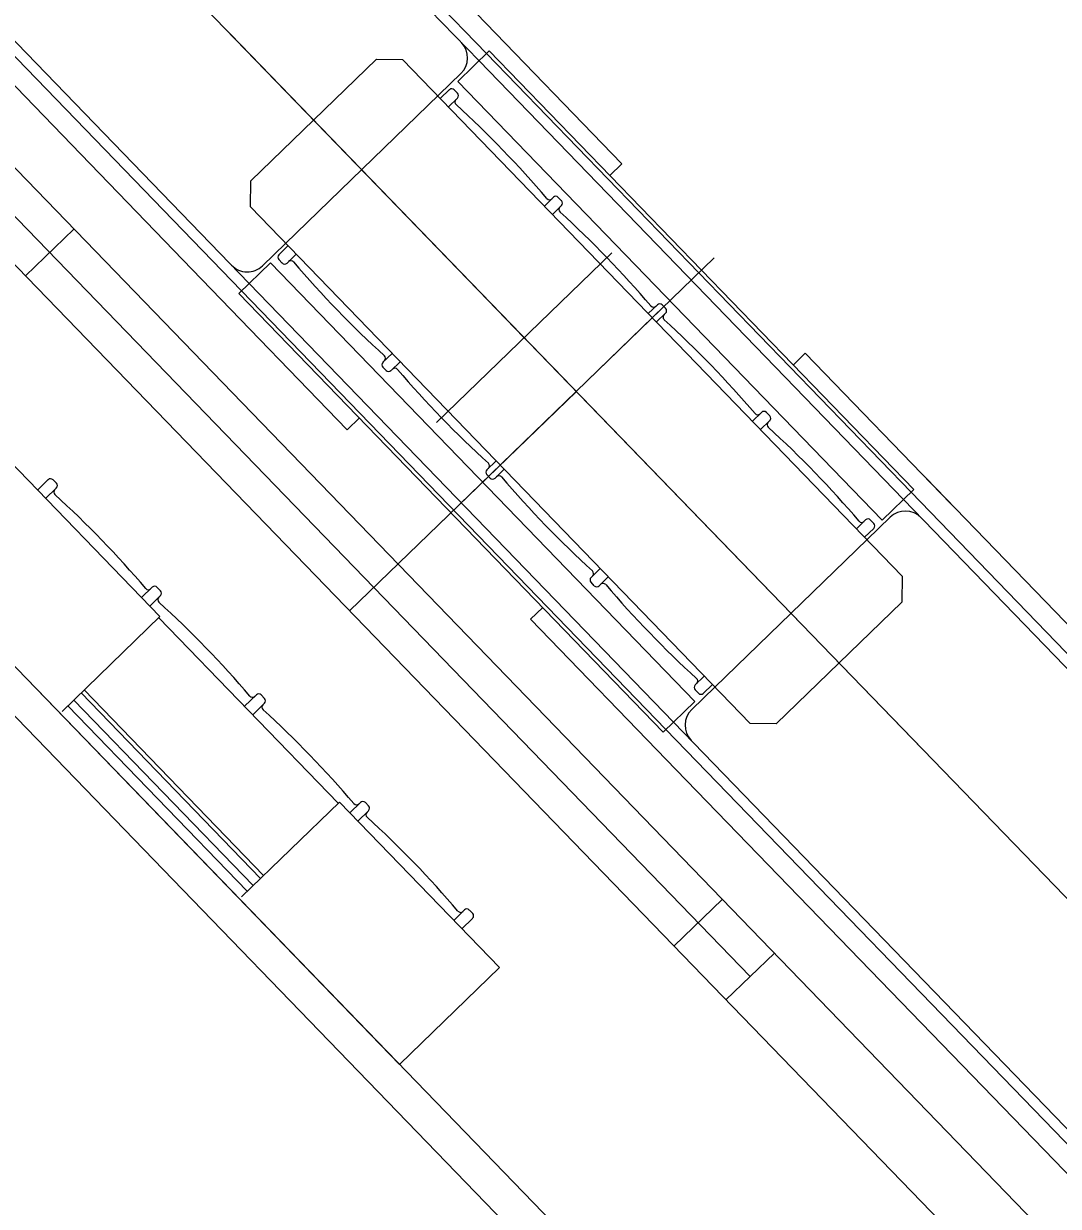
# Model space of a CAD drawing. Extents: x 468143 to 491361, y 1438528 to 1468730.
# Drawn here: x 490348.114 to 490349.589, y 1467634.868 to 1467636.552 of the extents above; entities that cross this region are included whole.
import ezdxf

# ---------------------------------------------------------------- set-up
doc = ezdxf.new("R2010")
doc.units = 0
doc.layers.add('Xreference_dp', color=7, linetype='Continuous')

msp = doc.modelspace()

# ---------------------------------------------------------------- linework, layer by layer
at = {"layer": 'Xreference_dp'}
for p, q in [((490348.7741, 1467636.5095), (490347.8147, 1467637.5008)), ((490348.7741, 1467636.5095), (490347.8147, 1467637.5008)), ((490348.7634, 1467636.4991), (490347.8724, 1467637.4197)), ((490348.7634, 1467636.4991), (490347.8724, 1467637.4197)), ((490350.2, 1467634.6869), (490347.6036, 1467637.3697)), ((490350.2, 1467634.6869), (490347.6036, 1467637.3697)), ((490346.9978, 1467637.3494), (490350.1601, 1467634.082)), ((490346.9978, 1467637.3494), (490350.1601, 1467634.082)), ((490350.1088, 1467634.2731), (490347.1839, 1467637.2952)), ((490350.1088, 1467634.2731), (490347.1839, 1467637.2952)), ((490348.425, 1467636.1716), (490347.4656, 1467637.1629)), ((490348.425, 1467636.1716), (490347.4656, 1467637.1629)), ((490348.4357, 1467636.182), (490347.4763, 1467637.1733)), ((490348.4357, 1467636.182), (490347.4763, 1467637.1733)), ((490346.7098, 1467637.0749), (490350.5331, 1467633.1245)), ((490346.7098, 1467637.0749), (490350.5331, 1467633.1245)), ((490348.3681, 1467636.1882), (490347.5603, 1467637.0228)), ((490348.3681, 1467636.1882), (490347.5603, 1467637.0228)), ((490346.7307, 1467636.9826), (490350.47, 1467633.119)), ((490346.7307, 1467636.9826), (490350.47, 1467633.119)), ((490348.7594, 1467636.5669), (490348.9669, 1467636.3525)), ((490348.7594, 1467636.5669), (490348.9669, 1467636.3525)), ((490348.4092, 1467636.5373), (490349.3944, 1467635.5193)), ((490348.4092, 1467636.5373), (490349.3944, 1467635.5193)), ((490348.7331, 1467636.4699), (490348.7779, 1467636.5132)), ((490348.7331, 1467636.4699), (490348.7779, 1467636.5132)), ((490348.7741, 1467636.5095), (490349.3787, 1467635.8848)), ((490348.7741, 1467636.5095), (490349.3787, 1467635.8848)), ((490348.7779, 1467636.5132), (490349.3826, 1467635.8885)), ((490348.7779, 1467636.5132), (490349.3826, 1467635.8885)), ((490348.4381, 1467636.3281), (490348.6173, 1467636.5015)), ((490348.4381, 1467636.3281), (490348.6173, 1467636.5015)), ((490348.6173, 1467636.5015), (490348.6544, 1467636.5009)), ((490348.6173, 1467636.5015), (490348.6544, 1467636.5009)), ((490348.6544, 1467636.5009), (490349.3662, 1467635.7654)), ((490348.6544, 1467636.5009), (490349.3662, 1467635.7654)), ((490348.7634, 1467636.4991), (490349.368, 1467635.8744)), ((490348.7634, 1467636.4991), (490349.368, 1467635.8744)), ((490348.7374, 1467636.4809), (490348.4877, 1467636.2392)), ((490348.7374, 1467636.4809), (490348.4877, 1467636.2392)), ((490348.7331, 1467636.4699), (490349.3378, 1467635.8451)), ((490348.7331, 1467636.4699), (490349.3378, 1467635.8451)), ((490348.721, 1467636.4581), (490348.708, 1467636.4455)), ((490348.721, 1467636.4581), (490348.708, 1467636.4455)), ((490348.7326, 1467636.4531), (490348.7279, 1467636.458)), ((490348.7326, 1467636.4531), (490348.7279, 1467636.458)), ((490348.7325, 1467636.4461), (490348.7196, 1467636.4336)), ((490348.7325, 1467636.4461), (490348.7196, 1467636.4336)), ((490348.9669, 1467636.3525), (490348.9497, 1467636.3358)), ((490348.9669, 1467636.3525), (490348.9497, 1467636.3358)), ((490348.4375, 1467636.291), (490348.4381, 1467636.3281)), ((490348.4375, 1467636.291), (490348.4381, 1467636.3281)), ((490349.1496, 1467635.1951), (490348.0774, 1467636.3028)), ((490349.1496, 1467635.1951), (490348.0774, 1467636.3028)), ((490348.8693, 1467636.3048), (490348.8563, 1467636.2923)), ((490348.8693, 1467636.3048), (490348.8563, 1467636.2923)), ((490348.8808, 1467636.3), (490348.8762, 1467636.3047)), ((490348.8808, 1467636.3), (490348.8762, 1467636.3047)), ((490349.1493, 1467635.5555), (490348.4375, 1467636.291)), ((490349.1493, 1467635.5555), (490348.4375, 1467636.291)), ((490348.8807, 1467636.293), (490348.8677, 1467636.2805)), ((490348.8807, 1467636.293), (490348.8677, 1467636.2805)), ((490347.4777, 1467636.2809), (490348.6498, 1467635.0697)), ((490347.4777, 1467636.2809), (490348.6498, 1467635.0697)), ((490348.1172, 1467636.1929), (490348.186, 1467636.2596)), ((490348.1172, 1467636.1929), (490348.186, 1467636.2596)), ((490348.4877, 1467636.2392), (490348.4548, 1467636.2073)), ((490348.4877, 1467636.2392), (490348.4548, 1467636.2073)), ((490348.4911, 1467636.2356), (490348.4781, 1467636.2231)), ((490348.4911, 1467636.2356), (490348.4781, 1467636.2231)), ((490348.4828, 1467636.2112), (490348.478, 1467636.2161)), ((490348.4828, 1467636.2112), (490348.478, 1467636.2161)), ((490348.5027, 1467636.2237), (490348.4897, 1467636.2111)), ((490348.5027, 1467636.2237), (490348.4897, 1467636.2111)), ((490348.9526, 1467636.2259), (490348.7027, 1467635.984)), ((490348.9526, 1467636.2259), (490348.7027, 1467635.984)), ((490349.0984, 1467636.2186), (490348.7052, 1467635.838)), ((490349.0984, 1467636.2186), (490348.7052, 1467635.838)), ((490348.466, 1467636.2113), (490348.4212, 1467636.1679)), ((490348.466, 1467636.2113), (490348.4212, 1467636.1679)), ((490349.0706, 1467635.5866), (490348.466, 1467636.2113)), ((490349.0706, 1467635.5866), (490348.466, 1467636.2113)), ((490348.5756, 1467635.9738), (490348.3681, 1467636.1882)), ((490348.5756, 1467635.9738), (490348.3681, 1467636.1882)), ((490348.4357, 1467636.182), (490349.0403, 1467635.5573)), ((490348.4357, 1467636.182), (490349.0403, 1467635.5573)), ((490349.0258, 1467635.5432), (490348.4212, 1467636.1679)), ((490349.0258, 1467635.5432), (490348.4212, 1467636.1679)), ((490348.425, 1467636.1716), (490349.0296, 1467635.5469)), ((490348.425, 1467636.1716), (490349.0296, 1467635.5469)), ((490348.7626, 1467636.1721), (490348.8276, 1467636.1049)), ((490348.7626, 1467636.1721), (490348.8276, 1467636.1049)), ((490349.0267, 1467636.1492), (490348.7768, 1467635.9074)), ((490349.0267, 1467636.1492), (490348.7768, 1467635.9074)), ((490349.0174, 1467636.1518), (490349.0044, 1467636.1392)), ((490349.0174, 1467636.1518), (490349.0044, 1467636.1392)), ((490349.0291, 1467636.1468), (490349.0244, 1467636.1516)), ((490349.0291, 1467636.1468), (490349.0244, 1467636.1516)), ((490349.029, 1467636.1398), (490349.016, 1467636.1273)), ((490349.029, 1467636.1398), (490349.016, 1467636.1273)), ((490348.6394, 1467636.0824), (490348.6264, 1467636.0698)), ((490348.6394, 1467636.0824), (490348.6264, 1467636.0698)), ((490349.2281, 1467636.0827), (490349.2108, 1467636.0659)), ((490349.2281, 1467636.0827), (490349.2108, 1467636.0659)), ((490349.2281, 1467636.0827), (490349.4356, 1467635.8682)), ((490349.2281, 1467636.0827), (490349.4356, 1467635.8682)), ((490348.6508, 1467636.0706), (490348.6379, 1467636.058)), ((490348.6508, 1467636.0706), (490348.6379, 1467636.058)), ((490348.6309, 1467636.0581), (490348.6263, 1467636.0629)), ((490348.6309, 1467636.0581), (490348.6263, 1467636.0629)), ((490348.8693, 1467636.0619), (490348.9343, 1467635.9947)), ((490348.8693, 1467636.0619), (490348.9343, 1467635.9947)), ((490348.5789, 1467635.7157), (490348.9019, 1467636.0282)), ((490348.5789, 1467635.7157), (490348.9019, 1467636.0282)), ((490349.1657, 1467635.9985), (490349.1527, 1467635.986)), ((490349.1657, 1467635.9985), (490349.1527, 1467635.986)), ((490349.1774, 1467635.9935), (490349.1727, 1467635.9984)), ((490349.1774, 1467635.9935), (490349.1727, 1467635.9984)), ((490348.5756, 1467635.9738), (490348.5929, 1467635.9905)), ((490348.5756, 1467635.9738), (490348.5929, 1467635.9905)), ((490349.1773, 1467635.9866), (490349.1643, 1467635.974)), ((490349.1773, 1467635.9866), (490349.1643, 1467635.974)), ((490348.3087, 1467635.7076), (490348.0806, 1467635.9433)), ((490348.3087, 1467635.7076), (490348.0806, 1467635.9433)), ((490348.7876, 1467635.9293), (490348.7746, 1467635.9168)), ((490348.7876, 1467635.9293), (490348.7746, 1467635.9168)), ((490348.7991, 1467635.9174), (490348.7862, 1467635.9048)), ((490348.7991, 1467635.9174), (490348.7862, 1467635.9048)), ((490348.1495, 1467635.9027), (490348.1342, 1467635.8879)), ((490348.1495, 1467635.9027), (490348.1342, 1467635.8879)), ((490348.1564, 1467635.9026), (490348.1611, 1467635.8977)), ((490348.1564, 1467635.9026), (490348.1611, 1467635.8977)), ((490348.7792, 1467635.9049), (490348.7745, 1467635.9098)), ((490348.7792, 1467635.9049), (490348.7745, 1467635.9098)), ((490349.3998, 1467635.9052), (490350.2434, 1467635.0336)), ((490349.3998, 1467635.9052), (490350.2434, 1467635.0336)), ((490348.161, 1467635.8907), (490348.1458, 1467635.8759)), ((490348.161, 1467635.8907), (490348.1458, 1467635.8759)), ((490349.3378, 1467635.8451), (490349.3826, 1467635.8885)), ((490349.3378, 1467635.8451), (490349.3826, 1467635.8885)), ((490350.3382, 1467634.8935), (490349.3787, 1467635.8848)), ((490350.3382, 1467634.8935), (490349.3787, 1467635.8848)), ((490350.259, 1467634.9538), (490349.368, 1467635.8744)), ((490350.259, 1467634.9538), (490349.368, 1467635.8744)), ((490349.314, 1467635.8453), (490349.301, 1467635.8328)), ((490349.314, 1467635.8453), (490349.301, 1467635.8328)), ((490349.316, 1467635.8173), (490349.3489, 1467635.8491)), ((490349.316, 1467635.8173), (490349.3489, 1467635.8491)), ((490349.3257, 1467635.8403), (490349.321, 1467635.8452)), ((490349.3257, 1467635.8403), (490349.321, 1467635.8452)), ((490349.3256, 1467635.8333), (490349.3126, 1467635.8208)), ((490349.3256, 1467635.8333), (490349.3126, 1467635.8208)), ((490349.316, 1467635.8173), (490349.0991, 1467635.6074)), ((490349.316, 1467635.8173), (490349.0991, 1467635.6074)), ((490348.9359, 1467635.7761), (490348.9229, 1467635.7635)), ((490348.9359, 1467635.7761), (490348.9229, 1467635.7635)), ((490348.9474, 1467635.7641), (490348.9345, 1467635.7516)), ((490348.9474, 1467635.7641), (490348.9345, 1467635.7516)), ((490349.3662, 1467635.7654), (490349.3656, 1467635.7283)), ((490349.3662, 1467635.7654), (490349.3656, 1467635.7283)), ((490348.2978, 1467635.7494), (490348.2825, 1467635.7347)), ((490348.2978, 1467635.7494), (490348.2825, 1467635.7347)), ((490348.3047, 1467635.7493), (490348.3094, 1467635.7444)), ((490348.3047, 1467635.7493), (490348.3094, 1467635.7444)), ((490348.9275, 1467635.7517), (490348.9228, 1467635.7566)), ((490348.9275, 1467635.7517), (490348.9228, 1467635.7566)), ((490348.3093, 1467635.7375), (490348.2941, 1467635.7227)), ((490348.3093, 1467635.7375), (490348.2941, 1467635.7227)), ((490349.3656, 1467635.7283), (490349.1865, 1467635.5549)), ((490349.3656, 1467635.7283), (490349.1865, 1467635.5549)), ((490348.8368, 1467635.7039), (490348.8541, 1467635.7206)), ((490348.8368, 1467635.7039), (490348.8541, 1467635.7206)), ((490348.3087, 1467635.7076), (490348.1692, 1467635.5725)), ((490348.3087, 1467635.7076), (490348.1692, 1467635.5725)), ((490348.5627, 1467635.442), (490348.3071, 1467635.706)), ((490348.5627, 1467635.442), (490348.3071, 1467635.706)), ((490349.0443, 1467635.4895), (490348.8368, 1467635.7039)), ((490349.0443, 1467635.4895), (490348.8368, 1467635.7039)), ((490349.0842, 1467635.6228), (490349.0712, 1467635.6103)), ((490349.0842, 1467635.6228), (490349.0712, 1467635.6103)), ((490349.0957, 1467635.6109), (490349.0828, 1467635.5983)), ((490349.0957, 1467635.6109), (490349.0828, 1467635.5983)), ((490348.1964, 1467635.5989), (490348.452, 1467635.3348)), ((490348.1964, 1467635.5989), (490348.452, 1467635.3348)), ((490348.2009, 1467635.6032), (490348.4564, 1467635.3391)), ((490348.2009, 1467635.6032), (490348.4564, 1467635.3391)), ((490348.4461, 1467635.5962), (490348.4292, 1467635.5799)), ((490348.4461, 1467635.5962), (490348.4292, 1467635.5799)), ((490348.453, 1467635.5961), (490348.4577, 1467635.5912)), ((490348.453, 1467635.5961), (490348.4577, 1467635.5912)), ((490349.0663, 1467635.5755), (490349.0991, 1467635.6074)), ((490349.0663, 1467635.5755), (490349.0991, 1467635.6074)), ((490349.0758, 1467635.5985), (490349.0711, 1467635.6033)), ((490349.0758, 1467635.5985), (490349.0711, 1467635.6033)), ((490348.1775, 1467635.5805), (490348.433, 1467635.3165)), ((490348.1775, 1467635.5805), (490348.433, 1467635.3165)), ((490348.1858, 1467635.5886), (490348.4414, 1467635.3246)), ((490348.1858, 1467635.5886), (490348.4414, 1467635.3246)), ((490348.4576, 1467635.5843), (490348.4408, 1467635.5679)), ((490348.4576, 1467635.5843), (490348.4408, 1467635.5679)), ((490349.0706, 1467635.5866), (490349.0258, 1467635.5432)), ((490349.0706, 1467635.5866), (490349.0258, 1467635.5432)), ((490349.989, 1467634.5556), (490349.0296, 1467635.5469)), ((490349.989, 1467634.5556), (490349.0296, 1467635.5469)), ((490349.9997, 1467634.566), (490349.0403, 1467635.5573)), ((490349.9997, 1467634.566), (490349.0403, 1467635.5573)), ((490349.1865, 1467635.5549), (490349.1493, 1467635.5555)), ((490349.1865, 1467635.5549), (490349.1493, 1467635.5555)), ((490349.8521, 1467634.6549), (490349.0443, 1467635.4895)), ((490349.8521, 1467634.6549), (490349.0443, 1467635.4895)), ((490348.4247, 1467635.3085), (490348.5643, 1467635.4435)), ((490348.4247, 1467635.3085), (490348.5643, 1467635.4435)), ((490348.5643, 1467635.4435), (490348.7924, 1467635.2078)), ((490348.5643, 1467635.4435), (490348.7924, 1467635.2078)), ((490348.5944, 1467635.443), (490348.5791, 1467635.4282)), ((490348.5944, 1467635.443), (490348.5791, 1467635.4282)), ((490348.6013, 1467635.4429), (490348.6059, 1467635.4381)), ((490348.6013, 1467635.4429), (490348.6059, 1467635.4381)), ((490348.6058, 1467635.4312), (490348.5905, 1467635.4164)), ((490348.6058, 1467635.4312), (490348.5905, 1467635.4164)), ((490348.7425, 1467635.2899), (490348.7273, 1467635.2751)), ((490348.7425, 1467635.2899), (490348.7273, 1467635.2751)), ((490348.7495, 1467635.2898), (490348.7542, 1467635.2849)), ((490348.7495, 1467635.2898), (490348.7542, 1467635.2849)), ((490349.0409, 1467635.2384), (490349.1099, 1467635.3052)), ((490349.0409, 1467635.2384), (490349.1099, 1467635.3052)), ((490348.7541, 1467635.2779), (490348.7388, 1467635.2632)), ((490348.7541, 1467635.2779), (490348.7388, 1467635.2632)), ((490349.1151, 1467635.1617), (490349.1841, 1467635.2285)), ((490349.1151, 1467635.1617), (490349.1841, 1467635.2285)), ((490348.6498, 1467635.0697), (490348.7924, 1467635.2078)), ((490348.6498, 1467635.0697), (490348.7924, 1467635.2078))]:
    msp.add_line(p, q, dxfattribs=at)
for centre, radius, start, end in [((490348.7156, 1467636.5034), 0.0313, 314.063, 44.063), ((490348.7156, 1467636.5034), 0.0313, 314.063, 44.063), ((490348.7244, 1467636.4545), 0.00492, 44.063, 134.063), ((490348.7244, 1467636.4545), 0.00492, 44.063, 134.063), ((490348.7291, 1467636.4497), 0.00492, 314.063, 44.063), ((490348.7291, 1467636.4497), 0.00492, 314.063, 44.063), ((490348.7338, 1467636.4405), 0.00492, 134.063, 227.6774), ((490348.7338, 1467636.4405), 0.00492, 134.063, 227.6774), ((490347.7365, 1467635.3453), 1.4763, 40.4486, 47.6774), ((490347.7365, 1467635.3453), 1.4763, 40.4486, 47.6774), ((490348.8637, 1467636.3063), 0.00492, 220.4486, 314.063), ((490348.8637, 1467636.3063), 0.00492, 220.4486, 314.063), ((490348.8727, 1467636.3013), 0.00492, 44.063, 134.063), ((490348.8727, 1467636.3013), 0.00492, 44.063, 134.063), ((490348.8773, 1467636.2966), 0.00492, 314.063, 44.063), ((490348.8773, 1467636.2966), 0.00492, 314.063, 44.063), ((490348.882, 1467636.2875), 0.00492, 134.063, 227.6774), ((490348.882, 1467636.2875), 0.00492, 134.063, 227.6774), ((490347.8847, 1467635.1923), 1.4763, 40.4486, 47.6774), ((490347.8847, 1467635.1923), 1.4763, 40.4486, 47.6774), ((490348.4816, 1467636.2195), 0.00492, 134.063, 224.063), ((490348.4816, 1467636.2195), 0.00492, 134.063, 224.063), ((490348.433, 1467636.2299), 0.0313, 224.063, 314.063), ((490348.433, 1467636.2299), 0.0313, 224.063, 314.063), ((490348.4863, 1467636.2147), 0.00492, 224.063, 314.063), ((490348.4863, 1467636.2147), 0.00492, 224.063, 314.063), ((490348.4952, 1467636.2096), 0.00492, 40.4486, 134.063), ((490348.4952, 1467636.2096), 0.00492, 40.4486, 134.063), ((490349.6225, 1467637.1706), 1.4763, 220.4486, 227.6774), ((490349.6225, 1467637.1706), 1.4763, 220.4486, 227.6774), ((490349.0119, 1467636.1532), 0.00492, 220.4486, 314.063), ((490349.0119, 1467636.1532), 0.00492, 220.4486, 314.063), ((490349.0208, 1467636.1482), 0.00492, 44.063, 134.063), ((490349.0208, 1467636.1482), 0.00492, 44.063, 134.063), ((490349.0303, 1467636.1342), 0.00492, 134.063, 227.6774), ((490349.0303, 1467636.1342), 0.00492, 134.063, 227.6774), ((490349.0256, 1467636.1433), 0.00492, 314.063, 44.063), ((490349.0256, 1467636.1433), 0.00492, 314.063, 44.063), ((490348.033, 1467635.039), 1.4763, 40.4486, 47.6774), ((490348.033, 1467635.039), 1.4763, 40.4486, 47.6774), ((490348.6299, 1467636.0663), 0.00492, 134.063, 224.063), ((490348.6299, 1467636.0663), 0.00492, 134.063, 224.063), ((490348.6251, 1467636.0754), 0.00492, 314.063, 47.6774), ((490348.6251, 1467636.0754), 0.00492, 314.063, 47.6774), ((490348.6344, 1467636.0616), 0.00492, 224.063, 314.063), ((490348.6344, 1467636.0616), 0.00492, 224.063, 314.063), ((490348.6434, 1467636.0565), 0.00492, 40.4486, 134.063), ((490348.6434, 1467636.0565), 0.00492, 40.4486, 134.063), ((490349.7706, 1467637.0175), 1.4763, 220.4486, 227.6774), ((490349.7706, 1467637.0175), 1.4763, 220.4486, 227.6774), ((490349.1602, 1467636), 0.00492, 220.4486, 314.063), ((490349.1602, 1467636), 0.00492, 220.4486, 314.063), ((490349.1691, 1467635.995), 0.00492, 44.063, 134.063), ((490349.1691, 1467635.995), 0.00492, 44.063, 134.063), ((490349.1786, 1467635.981), 0.00492, 134.063, 227.6774), ((490349.1786, 1467635.981), 0.00492, 134.063, 227.6774), ((490349.1739, 1467635.9901), 0.00492, 314.063, 44.063), ((490349.1739, 1467635.9901), 0.00492, 314.063, 44.063), ((490348.1813, 1467634.8858), 1.4763, 40.4486, 47.6774), ((490348.1813, 1467634.8858), 1.4763, 40.4486, 47.6774), ((490348.778, 1467635.9132), 0.00492, 134.063, 224.063), ((490348.778, 1467635.9132), 0.00492, 134.063, 224.063), ((490348.7733, 1467635.9223), 0.00492, 314.063, 47.6774), ((490348.7733, 1467635.9223), 0.00492, 314.063, 47.6774), ((490348.1529, 1467635.8991), 0.00492, 44.063, 134.0631), ((490348.1529, 1467635.8991), 0.00492, 44.063, 134.0631), ((490348.1576, 1467635.8943), 0.00492, 314.063, 44.063), ((490348.1576, 1467635.8943), 0.00492, 314.063, 44.063), ((490348.7827, 1467635.9083), 0.00492, 224.063, 314.063), ((490348.7827, 1467635.9083), 0.00492, 224.063, 314.063), ((490348.7917, 1467635.9033), 0.00492, 40.4486, 134.063), ((490348.7917, 1467635.9033), 0.00492, 40.4486, 134.063), ((490349.9189, 1467636.8643), 1.4763, 220.4486, 227.6774), ((490349.9189, 1467636.8643), 1.4763, 220.4486, 227.6774), ((490348.1623, 1467635.8851), 0.00492, 134.0631, 227.6774), ((490348.1623, 1467635.8851), 0.00492, 134.0631, 227.6774), ((490347.165, 1467634.7899), 1.4763, 40.4486, 47.6774), ((490347.165, 1467634.7899), 1.4763, 40.4486, 47.6774), ((490349.3174, 1467635.8418), 0.00492, 44.063, 134.063), ((490349.3174, 1467635.8418), 0.00492, 44.063, 134.063), ((490349.3707, 1467635.8266), 0.0313, 44.063, 134.063), ((490349.3707, 1467635.8266), 0.0313, 44.063, 134.063), ((490349.3085, 1467635.8468), 0.00492, 220.4486, 314.063), ((490349.3085, 1467635.8468), 0.00492, 220.4486, 314.063), ((490349.3222, 1467635.8369), 0.00492, 314.063, 44.063), ((490349.3222, 1467635.8369), 0.00492, 314.063, 44.063), ((490348.9263, 1467635.76), 0.00492, 134.063, 224.063), ((490348.9263, 1467635.76), 0.00492, 134.063, 224.063), ((490348.9216, 1467635.7691), 0.00492, 314.063, 47.6774), ((490348.9216, 1467635.7691), 0.00492, 314.063, 47.6774), ((490348.2922, 1467635.7509), 0.00492, 220.4486, 314.063), ((490348.2922, 1467635.7509), 0.00492, 220.4486, 314.063), ((490348.3012, 1467635.7459), 0.00492, 44.063, 134.0631), ((490348.3012, 1467635.7459), 0.00492, 44.063, 134.0631), ((490348.3059, 1467635.741), 0.00492, 314.063, 44.063), ((490348.3059, 1467635.741), 0.00492, 314.063, 44.063), ((490348.931, 1467635.7551), 0.00492, 224.063, 314.063), ((490348.931, 1467635.7551), 0.00492, 224.063, 314.063), ((490348.94, 1467635.7501), 0.00492, 40.4486, 134.063), ((490348.94, 1467635.7501), 0.00492, 40.4486, 134.063), ((490350.0672, 1467636.7111), 1.4763, 220.4486, 227.6774), ((490350.0672, 1467636.7111), 1.4763, 220.4486, 227.6774), ((490348.3106, 1467635.7319), 0.00492, 134.0631, 227.6774), ((490348.3106, 1467635.7319), 0.00492, 134.0631, 227.6774), ((490347.3133, 1467634.6367), 1.4763, 40.4486, 47.6774), ((490347.3133, 1467634.6367), 1.4763, 40.4486, 47.6774), ((490349.0746, 1467635.6068), 0.00492, 134.063, 224.063), ((490349.0746, 1467635.6068), 0.00492, 134.063, 224.063), ((490349.0699, 1467635.6159), 0.00492, 314.063, 47.6774), ((490349.0699, 1467635.6159), 0.00492, 314.063, 47.6774), ((490348.4405, 1467635.5977), 0.00492, 220.4486, 314.063), ((490348.4405, 1467635.5977), 0.00492, 220.4486, 314.063), ((490348.4495, 1467635.5927), 0.00492, 44.063, 134.0631), ((490348.4495, 1467635.5927), 0.00492, 44.063, 134.0631), ((490349.0793, 1467635.6019), 0.00492, 224.063, 314.063), ((490349.0793, 1467635.6019), 0.00492, 224.063, 314.063), ((490348.4589, 1467635.5787), 0.00492, 134.0631, 227.6774), ((490348.4589, 1467635.5787), 0.00492, 134.0631, 227.6774), ((490348.4542, 1467635.5878), 0.00492, 314.063, 44.063), ((490348.4542, 1467635.5878), 0.00492, 314.063, 44.063), ((490347.4616, 1467634.4835), 1.4763, 40.4486, 47.6774), ((490347.4616, 1467634.4835), 1.4763, 40.4486, 47.6774), ((490349.0881, 1467635.553), 0.0313, 134.063, 224.063), ((490349.0881, 1467635.553), 0.0313, 134.063, 224.063), ((490348.5888, 1467635.4445), 0.00492, 220.4486, 314.063), ((490348.5888, 1467635.4445), 0.00492, 220.4486, 314.063), ((490348.5978, 1467635.4394), 0.00492, 44.063, 134.0631), ((490348.5978, 1467635.4394), 0.00492, 44.063, 134.0631), ((490348.6071, 1467635.4256), 0.00492, 134.0631, 227.6774), ((490348.6071, 1467635.4256), 0.00492, 134.0631, 227.6774), ((490348.6024, 1467635.4347), 0.00492, 314.063, 44.063), ((490348.6024, 1467635.4347), 0.00492, 314.063, 44.063), ((490347.6098, 1467634.3304), 1.4763, 40.4486, 47.6774), ((490347.6098, 1467634.3304), 1.4763, 40.4486, 47.6774), ((490348.7459, 1467635.2864), 0.00492, 44.063, 134.0631), ((490348.7459, 1467635.2864), 0.00492, 44.063, 134.0631), ((490348.737, 1467635.2914), 0.00492, 220.4486, 314.063), ((490348.737, 1467635.2914), 0.00492, 220.4486, 314.063), ((490348.7507, 1467635.2815), 0.00492, 314.063, 44.063), ((490348.7507, 1467635.2815), 0.00492, 314.063, 44.063)]:
    msp.add_arc(centre, radius, start, end, dxfattribs=at)

doc.saveas('drawing.dxf')
